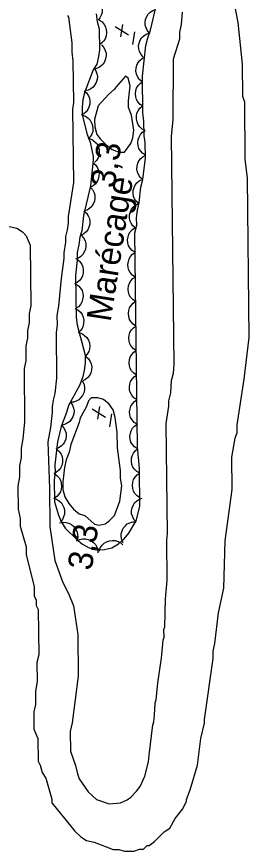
# Model space of a CAD drawing. Extents: x 282461 to 284471, y 5554090 to 5557646.
# Drawn here: x 283686.1 to 283714.6, y 5556708 to 5556810.2 of the extents above; entities that cross this region are included whole.
import ezdxf

# ---------------------------------------------------------------- set-up
doc = ezdxf.new("R2010")
doc.units = 0
for name, color, linetype in [('Niveau 1', 7, 'Continuous'), ('Niveau 2', 7, 'Continuous'), ('Niveau 3', 7, 'Continuous'), ('Niveau 4', 7, 'Continuous'), ('Niveau 44', 7, 'Continuous'), ('Niveau 7', 7, 'Continuous')]:
    doc.layers.add(name, color=color, linetype=linetype)

msp = doc.modelspace()

# ---------------------------------------------------------------- linework, layer by layer
at = {"layer": 'Niveau 1'}
for points in [[(283706.9, 5556714.16), (283706.89, 5556714.39), (283707.34, 5556715.56), (283708.24, 5556718.59), (283708.66, 5556721.85), (283709.11, 5556723.71), (283709.1, 5556724.17), (283710.18, 5556731.62), (283710.17, 5556732.55), (283710.39, 5556733.48), (283710.81, 5556737.2), (283711.47, 5556740.22), (283711.64, 5556746.03), (283712.49, 5556752.31), (283712.45, 5556756.26), (283712.88, 5556758.59), (283713.11, 5556759.29), (283713.1, 5556760.21), (283713.96, 5556765.8), (283714.6, 5556770.91), (283714.37, 5556790.42), (283714.11, 5556792.74), (283714.03, 5556799.7), (283713.79, 5556800.4), (283713.75, 5556804.35), (283713.22, 5556809.45), (283712.73, 5556812)], [(283685.17, 5556784.51), (283686.1, 5556784.28), (283686.8, 5556783.83), (283687.27, 5556783.37), (283687.75, 5556782.21), (283687.84, 5556774.78), (283687.62, 5556773.85), (283687.63, 5556772.69), (283687.41, 5556771.76), (283687.42, 5556770.83), (283687.2, 5556769.9), (283687.22, 5556768.04), (283687, 5556767.11), (283687.07, 5556760.61), (283686.87, 5556758.52), (283686.65, 5556757.35), (283686.66, 5556756.19), (283686.44, 5556755.26), (283686.45, 5556753.87), (283686.24, 5556752.7), (283686.27, 5556749.92), (283686.51, 5556748.76), (283686.52, 5556747.83), (283687.25, 5556745.28), (283687.26, 5556744.36), (283688.24, 5556740.42), (283688.25, 5556739.26), (283688.49, 5556738.8), (283688.5, 5556738.1), (283688.73, 5556737.64), (283688.8, 5556732.07), (283688.58, 5556731.13), (283688.6, 5556728.81), (283688.39, 5556727.65), (283688.4, 5556726.02), (283688.18, 5556725.09), (283688.21, 5556723), (283688.69, 5556721.85), (283688.72, 5556719.06), (283688.96, 5556718.6), (283689.2, 5556717.67), (283689.67, 5556716.98), (283690.4, 5556714.44), (283690.4, 5556713.97), (283693.23, 5556710.52), (283693.94, 5556709.83), (283694.64, 5556709.38), (283695.57, 5556709.15), (283697.9, 5556708.25), (283698.6, 5556708.26), (283699.3, 5556708.04), (283700, 5556708.04), (283700.46, 5556708.05), (283701.16, 5556708.29), (283701.62, 5556708.3), (283702.08, 5556708.77), (283702.31, 5556708.77), (283703, 5556709.24), (283704.15, 5556710.41), (283704.84, 5556710.89), (283705.53, 5556712.06), (283706.44, 5556713.23), (283706.9, 5556714.16)]]:
    msp.add_lwpolyline(points, dxfattribs=at)
at = {"layer": 'Niveau 2'}
for points in [[(283691.02, 5556773.6), (283691.04, 5556772.44), (283690.93, 5556771.51), (283690.99, 5556765.93), (283690.78, 5556764.07), (283690.56, 5556763.25), (283690.45, 5556762.44), (283690.46, 5556761.74), (283690.25, 5556759.88), (283689.92, 5556758.13), (283690.11, 5556752.44), (283690.16, 5556747.79), (283690.79, 5556743.61), (283691.75, 5556740.95), (283692.46, 5556739.57), (283693.06, 5556738.06), (283693.57, 5556734.58), (283693.63, 5556729.47), (283692.88, 5556723.77), (283692.66, 5556722.72), (283692.69, 5556720.28), (283693.29, 5556718.54), (283693.53, 5556717.5), (283693.77, 5556716.92), (283694.84, 5556715.31), (283695.89, 5556714.39), (283697.41, 5556713.83), (283698.81, 5556713.96), (283699.62, 5556714.32), (283700.08, 5556714.67), (283700.77, 5556715.38), (283701.22, 5556715.96), (283701.79, 5556717.25), (283702.23, 5556719), (283702.34, 5556719.81), (283702.76, 5556723.53), (283702.88, 5556723.88), (283702.98, 5556724.7), (283703.08, 5556726.21), (283703.19, 5556726.56), (283703.4, 5556728.65), (283703.83, 5556731.68), (283704.04, 5556733.89), (283704.15, 5556734.24), (283704.14, 5556735.17), (283704.25, 5556735.52), (283704.33, 5556738.89), (283704.53, 5556741.22), (283704.48, 5556746.1), (283704.58, 5556746.91), (283704.43, 5556760.39), (283704.75, 5556762.49), (283704.74, 5556763.18), (283704.97, 5556764.12), (283705.06, 5556765.63), (283705.29, 5556766.56), (283705.39, 5556767.61), (283705.07, 5556795.49), (283705.27, 5556797.59), (283705.3, 5556805.02), (283706.09, 5556807.47), (283706.08, 5556808.29), (283706.3, 5556809.22), (283706.4, 5556810.73)], [(283692.34, 5556810.33), (283692.46, 5556810.1), (283692.84, 5556806.97), (283692.86, 5556805.81), (283692.98, 5556804.76), (283693.04, 5556799.65), (283692.94, 5556798.84), (283693.04, 5556789.89), (283692.39, 5556785.7), (283692.4, 5556784.89), (283692.3, 5556784.07), (283692.07, 5556783.26), (283692.08, 5556782.56), (283691.86, 5556781.28), (283691.87, 5556780.58), (283691.55, 5556778.14), (283691.24, 5556774.76), (283691.02, 5556773.6)]]:
    msp.add_lwpolyline(points, dxfattribs=at)
at = {"layer": 'Niveau 3'}
for p, q in [((283698.86, 5556807.69), (283699.11, 5556809.23)), ((283698.15, 5556808.95), (283699.78, 5556807.95)), ((283700.34, 5556806.75), (283700.58, 5556808.33)), ((283696.04, 5556760.91), (283696.29, 5556762.45)), ((283695.33, 5556762.17), (283696.96, 5556761.17)), ((283697.52, 5556759.97), (283697.76, 5556761.55))]:
    msp.add_line(p, q, dxfattribs=at)
at = {"layer": 'Niveau 4'}
for points in [[(283698.27, 5556801.59), (283698.04, 5556801.24), (283697.35, 5556800.65), (283696.09, 5556799.24), (283695.64, 5556797.6), (283695.66, 5556796.67), (283695.9, 5556795.75), (283696.37, 5556795.17), (283697.08, 5556794.48), (283697.78, 5556793.91), (283698.6, 5556793.57), (283699.3, 5556793.58), (283700.1, 5556794.63), (283700.32, 5556795.33), (283700.43, 5556796.26), (283700.17, 5556798.12), (283699.81, 5556799.05), (283699.81, 5556799.86), (283700.02, 5556801.72), (283699.77, 5556802.65), (283699.42, 5556802.88), (283698.27, 5556801.59)], [(283693.97, 5556761.19), (283693.86, 5556761.08), (283693.75, 5556760.49), (283692.73, 5556757.81), (283692.51, 5556756.87), (283692.17, 5556755.94), (283691.95, 5556755.01), (283691.74, 5556753.26), (283691.75, 5556752.33), (283691.99, 5556751.4), (283692.47, 5556750.6), (283693.06, 5556749.9), (283693.76, 5556749.33), (283694.46, 5556749.11), (283695.64, 5556748.07), (283696.22, 5556747.96), (283696.92, 5556748.09), (283697.38, 5556748.44), (283698.07, 5556749.15), (283698.75, 5556750.9), (283698.96, 5556752.76), (283698.83, 5556753.69), (283698.82, 5556754.62), (283698.44, 5556757.41), (283698.42, 5556759.27), (283698.16, 5556761.13), (283697.92, 5556762.05), (283697.44, 5556762.74), (283696.74, 5556763.32), (283696.04, 5556763.54), (283695.23, 5556763.53), (283694.88, 5556763.18), (283694.66, 5556762.48), (283693.97, 5556761.19)]]:
    msp.add_lwpolyline(points, dxfattribs=at)
at = {"layer": 'Niveau 44'}
for points in [[(283695.21, 5556812.62), (283695.61, 5556812.5), (283695.95, 5556812.26), (283696.19, 5556812.04), (283696.38, 5556811.74), (283696.51, 5556811.4), (283696.56, 5556811.02), (283696.56, 5556810.69), (283696.46, 5556810.35), (283696.3, 5556810.02), (283696.07, 5556809.74)], [(283695.84, 5556810.51), (283695.97, 5556809.58), (283696.21, 5556808.66), (283696.24, 5556806.1), (283696.14, 5556805.28), (283695.91, 5556804.35), (283695.46, 5556803.65), (283694.44, 5556800.96), (283694.22, 5556800.03), (283694.11, 5556799.1), (283694.13, 5556798.17), (283694.74, 5556795.73), (283695.1, 5556794.81), (283695.46, 5556793.07), (283695.47, 5556792.6), (283695.16, 5556789.46), (283694.27, 5556785.84), (283694.06, 5556783.98), (283693.83, 5556783.17), (283693.73, 5556782.23), (283693.51, 5556781.3), (283693.52, 5556780.37), (283693.31, 5556778.51), (283693.37, 5556773.39), (283693.49, 5556772.46), (283694.47, 5556768.76), (283694.48, 5556767.83), (283694.37, 5556766.89), (283694.15, 5556765.96), (283693.81, 5556765.03), (283692.45, 5556762.57), (283692.22, 5556761.75), (283691.55, 5556760), (283691.1, 5556758.14), (283690.78, 5556755.34), (283690.8, 5556754.41), (283690.69, 5556753.48), (283690.72, 5556750.81), (283691.21, 5556749.19), (283691.56, 5556748.38), (283692.04, 5556747.57), (283693.45, 5556746.19), (283694.15, 5556745.62), (283694.97, 5556745.16), (283695.91, 5556744.94), (283696.84, 5556744.95), (283697.77, 5556745.19), (283698.57, 5556745.67), (283699.26, 5556746.26), (283699.84, 5556746.96), (283700.75, 5556748.48), (283701.2, 5556750.23), (283701.14, 5556754.88), (283700.88, 5556757.55), (283700.57, 5556783.71), (283700.8, 5556784.64), (283700.79, 5556785.57), (283700.89, 5556786.5), (283701.11, 5556787.44), (283701.32, 5556789.3), (283701.55, 5556790.23), (283701.86, 5556792.91), (283701.84, 5556794.77), (283701.72, 5556795.58), (283701.69, 5556797.44), (283701.57, 5556798.37), (283701.51, 5556802.9), (283701.94, 5556806.63), (283702.16, 5556807.56), (283702.5, 5556808.5), (283703.16, 5556811.29)], [(283702.41, 5556808.12), (283702.13, 5556808.43), (283701.95, 5556808.8), (283701.85, 5556809.11), (283701.84, 5556809.46), (283701.89, 5556809.83), (283702.04, 5556810.18), (283702.2, 5556810.47), (283702.46, 5556810.71), (283702.76, 5556810.92), (283703.1, 5556811.04)], [(283696.2, 5556809.75), (283696.55, 5556809.52), (283696.81, 5556809.2), (283696.98, 5556808.92), (283697.08, 5556808.58), (283697.11, 5556808.22), (283697.05, 5556807.84), (283696.97, 5556807.52), (283696.78, 5556807.23), (283696.53, 5556806.95), (283696.23, 5556806.74)], [(283701.61, 5556805.23), (283701.33, 5556805.54), (283701.15, 5556805.9), (283701.05, 5556806.22), (283701.04, 5556806.57), (283701.09, 5556806.94), (283701.24, 5556807.29), (283701.4, 5556807.58), (283701.66, 5556807.82), (283701.96, 5556808.03), (283702.3, 5556808.15)], [(283696.49, 5556806.71), (283696.77, 5556806.4), (283696.95, 5556806.03), (283697.05, 5556805.71), (283697.05, 5556805.36), (283696.99, 5556805), (283696.84, 5556804.64), (283696.68, 5556804.36), (283696.42, 5556804.12), (283696.11, 5556803.92), (283695.77, 5556803.79)], [(283701.43, 5556802.22), (283701.11, 5556802.49), (283700.9, 5556802.83), (283700.76, 5556803.13), (283700.71, 5556803.48), (283700.72, 5556803.85), (283700.82, 5556804.22), (283700.95, 5556804.52), (283701.17, 5556804.79), (283701.46, 5556805.03), (283701.78, 5556805.2)], [(283695.55, 5556803.89), (283695.79, 5556803.55), (283695.92, 5556803.16), (283695.98, 5556802.84), (283695.94, 5556802.49), (283695.84, 5556802.13), (283695.65, 5556801.8), (283695.46, 5556801.54), (283695.17, 5556801.33), (283694.84, 5556801.16), (283694.49, 5556801.08)], [(283701.56, 5556799.21), (283701.21, 5556799.44), (283700.95, 5556799.75), (283700.77, 5556800.03), (283700.68, 5556800.37), (283700.64, 5556800.74), (283700.7, 5556801.12), (283700.78, 5556801.43), (283700.97, 5556801.73), (283701.22, 5556802.01), (283701.52, 5556802.21)], [(283694.35, 5556801.11), (283694.66, 5556800.83), (283694.88, 5556800.49), (283695.02, 5556800.19), (283695.07, 5556799.84), (283695.06, 5556799.47), (283694.95, 5556799.1), (283694.82, 5556798.8), (283694.6, 5556798.53), (283694.31, 5556798.29), (283693.99, 5556798.12)], [(283701.85, 5556796.22), (283701.47, 5556796.41), (283701.18, 5556796.69), (283700.97, 5556796.95), (283700.84, 5556797.28), (283700.76, 5556797.64), (283700.78, 5556798.02), (283700.82, 5556798.34), (283700.98, 5556798.66), (283701.19, 5556798.96), (283701.46, 5556799.2)], [(283694.14, 5556798.12), (283694.54, 5556797.98), (283694.86, 5556797.73), (283695.1, 5556797.5), (283695.27, 5556797.19), (283695.39, 5556796.84), (283695.42, 5556796.46), (283695.41, 5556796.13), (283695.29, 5556795.8), (283695.11, 5556795.47), (283694.87, 5556795.2)], [(283701.86, 5556793.22), (283701.51, 5556793.45), (283701.25, 5556793.76), (283701.07, 5556794.04), (283700.98, 5556794.38), (283700.94, 5556794.75), (283701, 5556795.13), (283701.09, 5556795.44), (283701.28, 5556795.74), (283701.53, 5556796.02), (283701.82, 5556796.22)], [(283695.01, 5556795.25), (283695.4, 5556795.09), (283695.71, 5556794.83), (283695.94, 5556794.59), (283696.09, 5556794.27), (283696.2, 5556793.92), (283696.21, 5556793.54), (283696.19, 5556793.21), (283696.06, 5556792.88), (283695.87, 5556792.56), (283695.62, 5556792.31)], [(283701.55, 5556790.23), (283701.23, 5556790.5), (283701.01, 5556790.85), (283700.88, 5556791.15), (283700.83, 5556791.5), (283700.84, 5556791.87), (283700.94, 5556792.23), (283701.07, 5556792.54), (283701.29, 5556792.81), (283701.58, 5556793.05), (283701.9, 5556793.22)], [(283695.44, 5556792.29), (283695.76, 5556792.02), (283695.99, 5556791.68), (283696.13, 5556791.39), (283696.19, 5556791.04), (283696.18, 5556790.67), (283696.08, 5556790.3), (283695.96, 5556789.99), (283695.74, 5556789.72), (283695.46, 5556789.47), (283695.14, 5556789.3)], [(283701.09, 5556787.27), (283700.77, 5556787.54), (283700.55, 5556787.88), (283700.41, 5556788.18), (283700.36, 5556788.53), (283700.37, 5556788.9), (283700.48, 5556789.27), (283700.6, 5556789.57), (283700.83, 5556789.84), (283701.11, 5556790.09), (283701.43, 5556790.25)], [(283695.12, 5556789.31), (283695.4, 5556789), (283695.58, 5556788.63), (283695.68, 5556788.31), (283695.68, 5556787.96), (283695.63, 5556787.59), (283695.47, 5556787.24), (283695.31, 5556786.96), (283695.05, 5556786.72), (283694.74, 5556786.51), (283694.4, 5556786.39)], [(283700.65, 5556784.3), (283700.33, 5556784.57), (283700.11, 5556784.91), (283699.97, 5556785.21), (283699.92, 5556785.56), (283699.93, 5556785.93), (283700.03, 5556786.3), (283700.15, 5556786.6), (283700.38, 5556786.87), (283700.66, 5556787.12), (283700.97, 5556787.29)], [(283694.33, 5556786.4), (283694.65, 5556786.13), (283694.87, 5556785.79), (283695.01, 5556785.49), (283695.06, 5556785.14), (283695.05, 5556784.77), (283694.95, 5556784.4), (283694.82, 5556784.1), (283694.6, 5556783.83), (283694.32, 5556783.58), (283694, 5556783.42)], [(283700.6, 5556781.32), (283700.25, 5556781.55), (283699.99, 5556781.86), (283699.81, 5556782.14), (283699.72, 5556782.48), (283699.68, 5556782.85), (283699.74, 5556783.23), (283699.83, 5556783.54), (283700.02, 5556783.84), (283700.27, 5556784.12), (283700.56, 5556784.32)], [(283694.01, 5556783.42), (283694.29, 5556783.11), (283694.47, 5556782.74), (283694.57, 5556782.43), (283694.58, 5556782.08), (283694.53, 5556781.71), (283694.38, 5556781.36), (283694.22, 5556781.07), (283693.96, 5556780.83), (283693.66, 5556780.62), (283693.32, 5556780.49)], [(283700.63, 5556778.31), (283700.28, 5556778.54), (283700.02, 5556778.86), (283699.85, 5556779.14), (283699.75, 5556779.48), (283699.72, 5556779.85), (283699.78, 5556780.22), (283699.86, 5556780.54), (283700.05, 5556780.84), (283700.3, 5556781.11), (283700.6, 5556781.32)], [(283693.53, 5556780.47), (283693.85, 5556780.2), (283694.07, 5556779.86), (283694.21, 5556779.56), (283694.26, 5556779.21), (283694.25, 5556778.84), (283694.14, 5556778.47), (283694.02, 5556778.17), (283693.79, 5556777.9), (283693.51, 5556777.65), (283693.19, 5556777.49)], [(283700.67, 5556775.31), (283700.32, 5556775.54), (283700.06, 5556775.85), (283699.88, 5556776.13), (283699.79, 5556776.47), (283699.75, 5556776.84), (283699.81, 5556777.22), (283699.9, 5556777.54), (283700.09, 5556777.83), (283700.34, 5556778.11), (283700.63, 5556778.31)], [(283693.32, 5556777.48), (283693.67, 5556777.25), (283693.93, 5556776.94), (283694.11, 5556776.66), (283694.2, 5556776.32), (283694.24, 5556775.95), (283694.18, 5556775.57), (283694.09, 5556775.25), (283693.9, 5556774.96), (283693.65, 5556774.68), (283693.36, 5556774.48)], [(283693.23, 5556774.47), (283693.6, 5556774.28), (283693.9, 5556774), (283694.11, 5556773.74), (283694.24, 5556773.41), (283694.32, 5556773.05), (283694.3, 5556772.67), (283694.26, 5556772.35), (283694.1, 5556772.03), (283693.89, 5556771.73), (283693.62, 5556771.49)], [(283700.71, 5556772.31), (283700.36, 5556772.54), (283700.1, 5556772.85), (283699.92, 5556773.13), (283699.83, 5556773.47), (283699.79, 5556773.84), (283699.85, 5556774.22), (283699.93, 5556774.53), (283700.12, 5556774.83), (283700.37, 5556775.1), (283700.67, 5556775.31)], [(283693.74, 5556771.51), (283694.14, 5556771.37), (283694.46, 5556771.13), (283694.7, 5556770.9), (283694.88, 5556770.6), (283695, 5556770.25), (283695.04, 5556769.87), (283695.03, 5556769.54), (283694.92, 5556769.21), (283694.75, 5556768.88), (283694.51, 5556768.61)], [(283700.74, 5556769.3), (283700.39, 5556769.53), (283700.13, 5556769.85), (283699.96, 5556770.13), (283699.86, 5556770.47), (283699.83, 5556770.83), (283699.88, 5556771.21), (283699.97, 5556771.53), (283700.16, 5556771.83), (283700.41, 5556772.1), (283700.71, 5556772.31)], [(283694.57, 5556768.6), (283694.89, 5556768.32), (283695.1, 5556767.98), (283695.24, 5556767.68), (283695.29, 5556767.33), (283695.28, 5556766.96), (283695.17, 5556766.59), (283695.05, 5556766.29), (283694.82, 5556766.02), (283694.54, 5556765.78), (283694.22, 5556765.61)], [(283700.78, 5556766.3), (283700.43, 5556766.53), (283700.17, 5556766.84), (283699.99, 5556767.12), (283699.9, 5556767.46), (283699.86, 5556767.83), (283699.92, 5556768.21), (283700, 5556768.52), (283700.2, 5556768.82), (283700.44, 5556769.1), (283700.74, 5556769.3)], [(283700.81, 5556763.29), (283700.46, 5556763.52), (283700.2, 5556763.84), (283700.03, 5556764.12), (283699.93, 5556764.46), (283699.9, 5556764.83), (283699.96, 5556765.21), (283700.04, 5556765.52), (283700.23, 5556765.82), (283700.48, 5556766.09), (283700.78, 5556766.3)], [(283694.13, 5556765.61), (283694.32, 5556765.24), (283694.39, 5556764.83), (283694.4, 5556764.5), (283694.32, 5556764.16), (283694.17, 5556763.82), (283693.93, 5556763.52), (283693.7, 5556763.29), (283693.39, 5556763.13), (283693.04, 5556763.01), (283692.68, 5556762.98)], [(283700.85, 5556760.29), (283700.5, 5556760.52), (283700.24, 5556760.83), (283700.06, 5556761.11), (283699.97, 5556761.45), (283699.93, 5556761.82), (283699.99, 5556762.2), (283700.08, 5556762.52), (283700.27, 5556762.81), (283700.52, 5556763.09), (283700.81, 5556763.29)], [(283692.69, 5556762.98), (283692.93, 5556762.64), (283693.06, 5556762.25), (283693.12, 5556761.93), (283693.08, 5556761.58), (283692.98, 5556761.22), (283692.78, 5556760.89), (283692.59, 5556760.63), (283692.3, 5556760.42), (283691.97, 5556760.26), (283691.62, 5556760.18)], [(283691.59, 5556760.18), (283691.88, 5556759.87), (283692.05, 5556759.51), (283692.15, 5556759.19), (283692.16, 5556758.84), (283692.1, 5556758.47), (283691.95, 5556758.12), (283691.79, 5556757.84), (283691.54, 5556757.6), (283691.23, 5556757.39), (283690.89, 5556757.26)], [(283700.88, 5556757.29), (283700.53, 5556757.52), (283700.27, 5556757.83), (283700.1, 5556758.11), (283700, 5556758.45), (283699.97, 5556758.82), (283700.03, 5556759.2), (283700.11, 5556759.51), (283700.3, 5556759.81), (283700.55, 5556760.08), (283700.85, 5556760.29)], [(283691, 5556757.24), (283691.32, 5556756.97), (283691.53, 5556756.63), (283691.67, 5556756.33), (283691.72, 5556755.98), (283691.71, 5556755.61), (283691.61, 5556755.24), (283691.48, 5556754.94), (283691.26, 5556754.67), (283690.98, 5556754.43), (283690.66, 5556754.26)], [(283701.2, 5556754.3), (283700.83, 5556754.5), (283700.54, 5556754.79), (283700.34, 5556755.05), (283700.22, 5556755.38), (283700.15, 5556755.75), (283700.18, 5556756.13), (283700.24, 5556756.45), (283700.4, 5556756.76), (283700.63, 5556757.06), (283700.91, 5556757.29)], [(283690.68, 5556754.26), (283691.03, 5556754.03), (283691.29, 5556753.72), (283691.47, 5556753.44), (283691.56, 5556753.1), (283691.6, 5556752.73), (283691.54, 5556752.35), (283691.45, 5556752.03), (283691.26, 5556751.74), (283691.01, 5556751.46), (283690.71, 5556751.26)], [(283701.19, 5556751.29), (283700.84, 5556751.52), (283700.58, 5556751.83), (283700.4, 5556752.11), (283700.31, 5556752.45), (283700.27, 5556752.82), (283700.33, 5556753.2), (283700.41, 5556753.52), (283700.6, 5556753.81), (283700.85, 5556754.09), (283701.15, 5556754.3)], [(283690.59, 5556751.24), (283690.99, 5556751.11), (283691.33, 5556750.88), (283691.57, 5556750.66), (283691.76, 5556750.36), (283691.9, 5556750.02), (283691.94, 5556749.64), (283691.95, 5556749.31), (283691.85, 5556748.98), (283691.69, 5556748.64), (283691.46, 5556748.36)], [(283700.72, 5556748.35), (283700.44, 5556748.66), (283700.27, 5556749.03), (283700.17, 5556749.35), (283700.17, 5556749.7), (283700.23, 5556750.07), (283700.39, 5556750.42), (283700.55, 5556750.7), (283700.81, 5556750.94), (283701.13, 5556751.14), (283701.46, 5556751.26)], [(283691.36, 5556748.24), (283691.76, 5556748.32), (283692.17, 5556748.29), (283692.49, 5556748.21), (283692.8, 5556748.04), (283693.08, 5556747.8), (283693.31, 5556747.49), (283693.47, 5556747.21), (283693.55, 5556746.86), (283693.57, 5556746.49), (283693.5, 5556746.14)], [(283699.14, 5556745.79), (283698.96, 5556746.17), (283698.9, 5556746.57), (283698.9, 5556746.9), (283699, 5556747.24), (283699.16, 5556747.57), (283699.41, 5556747.86), (283699.65, 5556748.09), (283699.96, 5556748.24), (283700.32, 5556748.34), (283700.68, 5556748.36)], [(283693.43, 5556746.03), (283693.8, 5556746.21), (283694.2, 5556746.28), (283694.53, 5556746.29), (283694.87, 5556746.21), (283695.21, 5556746.05), (283695.51, 5556745.81), (283695.74, 5556745.58), (283695.9, 5556745.27), (283696.02, 5556744.92), (283696.05, 5556744.56)], [(283696.2, 5556744.78), (283696.34, 5556745.18), (283696.58, 5556745.51), (283696.81, 5556745.74), (283697.12, 5556745.92), (283697.47, 5556746.04), (283697.85, 5556746.07), (283698.18, 5556746.06), (283698.51, 5556745.95), (283698.84, 5556745.77), (283699.11, 5556745.54)]]:
    msp.add_lwpolyline(points, dxfattribs=at)

# ---------------------------------------------------------------- texts
at = {"layer": 'Niveau 3'}
for p in [(283697.4, 5556784.68), (283694.58, 5556737.9)]:
    msp.add_text('    3,3', height=3, rotation=81.0958, dxfattribs=at).set_placement(p)
at = {"layer": 'Niveau 7'}
msp.add_text('Marécage', height=3, rotation=81.0598, dxfattribs=at).set_placement((283697.6, 5556772.74))

doc.saveas('drawing.dxf')
